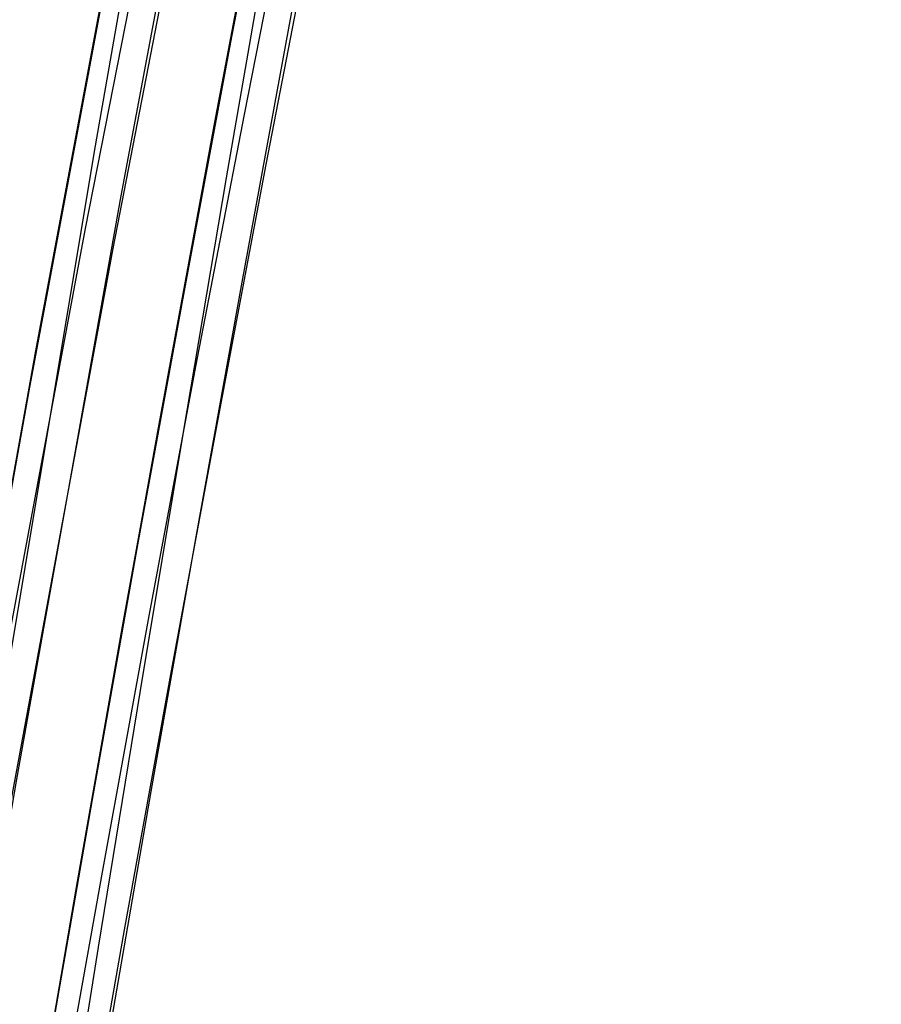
# Model space of a CAD drawing. Header units: metres. Extents: x 209747 to 209830, y 1182430 to 1182564.
# Tile 1007 of 1056: x 209752.98 to 209753.3, y 1182491.182 to 1182491.548. Entities that reach past the tile are written whole.
import ezdxf

# ---------------------------------------------------------------- set-up
doc = ezdxf.new("R2010")
doc.units = ezdxf.units.M
doc.header["$MEASUREMENT"] = 0
doc.linetypes.add('DGN Style 2', pattern=[15.036391, 9.021834, -6.014556])
doc.layers.get('0').update_dxf_attribs({"color": 254})

# ---------------------------------------------------------------- blocks, each defined once
blk = doc.blocks.new('*U2')
at = {"color": 40, "linetype": 'Continuous'}
for p, q in [((2.16703, -7.48535), (2.15027, -7.57438)), ((2.15027, -7.57438), (2.13384, -7.66356)), ((2.13384, -7.66356), (2.11775, -7.75286)), ((2.11775, -7.75286), (2.10198, -7.84232)), ((2.10198, -7.84232), (2.08653, -7.9319))]:
    blk.add_line(p, q, dxfattribs=at)
blk = doc.blocks.new('*U3')
at = {"color": 40, "linetype": 'Continuous'}
for p, q in [((2.17284, -7.45469), (2.15491, -7.5493)), ((2.15491, -7.5493), (2.13739, -7.64392)), ((2.13739, -7.64392), (2.12025, -7.7387)), ((2.12025, -7.7387), (2.1035, -7.83346)), ((2.1035, -7.83346), (2.08711, -7.92838))]:
    blk.add_line(p, q, dxfattribs=at)
blk = doc.blocks.new('*U4')
at = {"color": 40, "linetype": 'Continuous'}
for p, q in [((2.17895, -7.42527), (2.16086, -7.51956)), ((2.16086, -7.51956), (2.14318, -7.61395)), ((2.14318, -7.61395), (2.12589, -7.70843)), ((2.12589, -7.70843), (2.109, -7.803)), ((2.109, -7.803), (2.09249, -7.89764))]:
    blk.add_line(p, q, dxfattribs=at)
blk = doc.blocks.new('*U5')
at = {"color": 40, "linetype": 'Continuous'}
for p, q in [((2.18391, -7.45474), (2.1655, -7.54843)), ((2.1655, -7.54843), (2.1475, -7.64217)), ((2.1475, -7.64217), (2.12991, -7.73607)), ((2.12991, -7.73607), (2.11271, -7.83003)), ((2.11271, -7.83003), (2.09589, -7.92417))]:
    blk.add_line(p, q, dxfattribs=at)
blk = doc.blocks.new('*U6')
at = {"color": 40, "linetype": 'Continuous'}
for p, q in [((2.19189, -7.47242), (2.17361, -7.56705)), ((2.17361, -7.56705), (2.1557, -7.66174)), ((2.1557, -7.66174), (2.13816, -7.75656)), ((2.13816, -7.75656), (2.12097, -7.85148)), ((2.12097, -7.85148), (2.10412, -7.94651))]:
    blk.add_line(p, q, dxfattribs=at)
blk = doc.blocks.new('*U7')
at = {"color": 40, "linetype": 'Continuous'}
for p, q in [((2.19975, -7.42192), (2.18204, -7.51632)), ((2.18204, -7.51632), (2.16466, -7.6108)), ((2.16466, -7.6108), (2.14759, -7.70538)), ((2.14759, -7.70538), (2.13085, -7.80001)), ((2.13085, -7.80001), (2.11442, -7.89476))]:
    blk.add_line(p, q, dxfattribs=at)
blk = doc.blocks.new('*U8')
at = {"color": 40, "linetype": 'Continuous'}
for p, q in [((2.1753, -7.47686), (2.15889, -7.57195)), ((2.15889, -7.57195), (2.14274, -7.66724)), ((2.14274, -7.66724), (2.12688, -7.76249)), ((2.12688, -7.76249), (2.11128, -7.85792)), ((2.11128, -7.85792), (2.09598, -7.95331))]:
    blk.add_line(p, q, dxfattribs=at)
blk = doc.blocks.new('ATTEMP')
at = {"color": 5, "linetype": 'Continuous', "flags": 128}
for points in [[(-8.62947, -9.37158), (-8.60217, -9.14457), (-8.57346, -8.91779), (-8.54331, -8.69125), (-8.51169, -8.46495), (-8.47858, -8.23889), (-8.44396, -8.01308), (-8.40779, -7.78754), (-8.37006, -7.56225), (-8.33075, -7.33723), (-8.28984, -7.11249), (-8.2473, -6.88802), (-8.20312, -6.66384), (-8.15729, -6.43995), (-8.10978, -6.21635)], [(-8.65161, -9.54084), (-8.62537, -9.32173), (-8.59767, -9.10287), (-8.56848, -8.88427), (-8.53777, -8.66594), (-8.5055, -8.44789), (-8.47163, -8.23013), (-8.43613, -8.01267), (-8.39898, -7.79552), (-8.36015, -7.57869), (-8.3196, -7.36219), (-8.27731, -7.14602), (-8.23325, -6.93021), (-8.1874, -6.71474), (-8.13974, -6.49965), (-8.09023, -6.28492)], [(-8.65031, -9.48086), (-8.62459, -9.27055), (-8.59742, -9.06048), (-8.56875, -8.85068), (-8.53854, -8.64116), (-8.50676, -8.43193), (-8.47336, -8.22302), (-8.43831, -8.01443), (-8.40157, -7.8062), (-8.3631, -7.59831), (-8.32287, -7.39081), (-8.28085, -7.18369), (-8.237, -6.97696), (-8.19129, -6.77066), (-8.14369, -6.56478), (-8.09418, -6.35933)], [(-8.66063, -9.49194), (-8.63803, -9.30099), (-8.6142, -9.11015), (-8.58907, -8.91944), (-8.56261, -8.72889), (-8.53478, -8.53854), (-8.50553, -8.34843), (-8.47481, -8.15857), (-8.44258, -7.96901), (-8.4088, -7.77977), (-8.37343, -7.59088), (-8.33641, -7.40237), (-8.29773, -7.21427), (-8.25732, -7.0266), (-8.21515, -6.83939), (-8.17118, -6.65266), (-8.12537, -6.46644), (-8.07768, -6.28075)], [(-8.6497, -9.37959), (-8.63125, -9.22456), (-8.61193, -9.06888), (-8.5917, -8.91264), (-8.57055, -8.75592), (-8.54845, -8.59879), (-8.52537, -8.44133), (-8.50128, -8.2836), (-8.47616, -8.12566), (-8.44998, -7.96757), (-8.42271, -7.80939), (-8.39432, -7.65117), (-8.36477, -7.49296), (-8.33404, -7.33482), (-8.3021, -7.17681), (-8.26891, -7.01896), (-8.23444, -6.86132), (-8.19867, -6.70396), (-8.16154, -6.5469), (-8.12304, -6.39021)], [(-8.64974, -9.37996), (-8.63157, -9.2272), (-8.6128, -9.07579), (-8.59343, -8.92574), (-8.57346, -8.77704), (-8.55288, -8.6297), (-8.5317, -8.48372), (-8.50991, -8.33909), (-8.48751, -8.19582), (-8.4645, -8.05391), (-8.44089, -7.91336), (-8.41667, -7.77416), (-8.39184, -7.63633), (-8.36642, -7.49986), (-8.34039, -7.36476), (-8.31377, -7.23102), (-8.28655, -7.09864), (-8.25874, -6.96763), (-8.23035, -6.83799), (-8.20137, -6.70971), (-8.17181, -6.5828), (-8.14168, -6.45726), (-8.11077, -6.33225)], [(-8.64974, -9.37996), (-8.63157, -9.2272), (-8.6128, -9.07579), (-8.59343, -8.92574), (-8.57346, -8.77704), (-8.55288, -8.6297), (-8.5317, -8.48372), (-8.50991, -8.33909), (-8.48751, -8.19582), (-8.4645, -8.05391), (-8.44089, -7.91336), (-8.41667, -7.77416), (-8.39184, -7.63633), (-8.36642, -7.49986), (-8.34039, -7.36476), (-8.31377, -7.23102), (-8.28655, -7.09864), (-8.25874, -6.96763), (-8.23035, -6.83799), (-8.20137, -6.70971), (-8.17181, -6.5828), (-8.14168, -6.45726), (-8.11098, -6.33309)]]:
    blk.add_lwpolyline(points, dxfattribs=at)
at = {"color": 3, "linetype": 'Continuous'}
for name in ['*U8', '*U7', '*U6', '*U3', '*U4', '*U5', '*U2']:
    blk.add_blockref(name, (-10.48, 0), dxfattribs=at)

msp = doc.modelspace()

# ---------------------------------------------------------------- block references
at = {"color": 1, "linetype": 'DGN Style 2'}
msp.add_blockref('ATTEMP', (209761.37756, 1182499.06107), dxfattribs=at)

doc.saveas('drawing.dxf')
